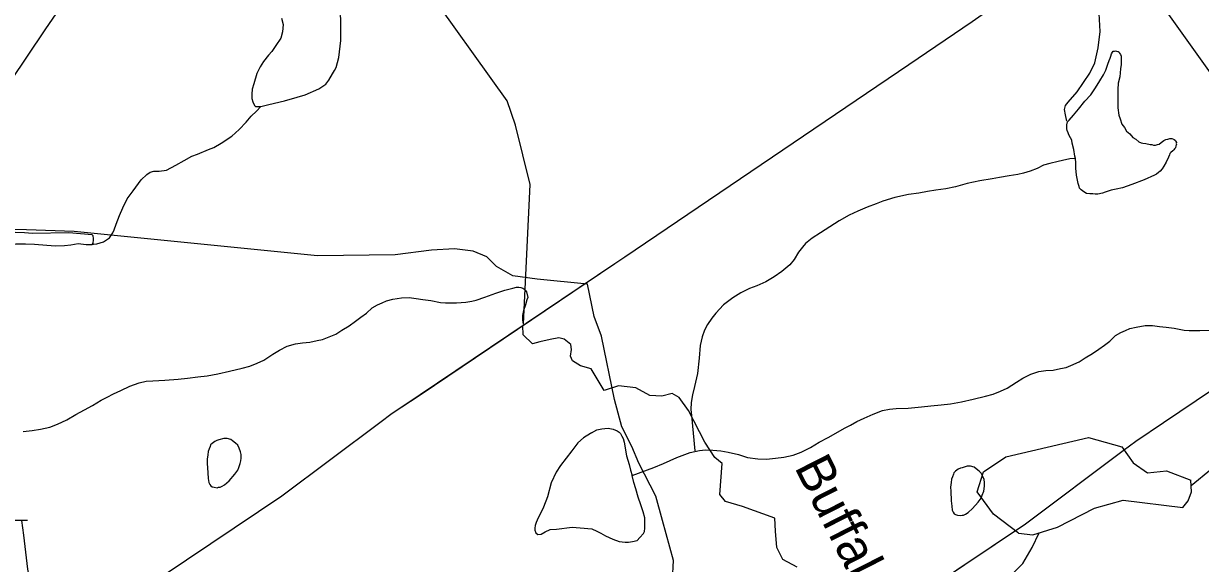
# Model space of a CAD drawing. Extents: x 2169602 to 2449496, y 721995 to 810662.
# Drawn here: x 2426456 to 2431231, y 794566 to 796757 of the extents above; entities that cross this region are included whole.
import ezdxf

# ---------------------------------------------------------------- set-up
doc = ezdxf.new("R2010")
doc.units = 0
doc.layers.add('Default', color=7, linetype='Continuous')

msp = doc.modelspace()

# ---------------------------------------------------------------- linework, layer by layer
at = {"layer": 'Default'}
msp.add_line((2426473.1, 794741.2), (2426267.2, 794741.2), dxfattribs=at)
for points in [[(2425289.6, 793355.1), (2427504.6, 794840.7), (2427902, 795137.6), (2427952.4, 795175.4), (2428065, 795251.2), (2428855.5, 795783.4), (2428895.2, 795810.3), (2430047.6, 796590.7), (2430304.8, 796764.9), (2431131.7, 797344.7), (2431147.7, 797355.9), (2431473.8, 797584.4), (2431547.6, 797636), (2431791, 797805.8), (2431825.6, 797830), (2431832, 797834.4), (2431974.7, 797934.2), (2432030.7, 797973.3), (2432089.7, 798014.6)], [(2427159.5, 797868.6), (2427143.3, 797733.5), (2427114, 797617.3), (2427088.8, 797551.3), (2427041.8, 797465.4), (2426869.6, 797217.2), (2426771.3, 797064.4), (2426542.6, 796731.4), (2426260.6, 796312.5), (2426139.2, 796138.7), (2426004.8, 795985.8), (2425854.1, 795830.9), (2425625.5, 795616.2), (2425475.8, 795453.9), (2425298.5, 795240.3), (2425065.7, 794952.3), (2424960, 794834), (2424859.5, 794751.3), (2424748.1, 794680.1), (2424597.4, 794604.7), (2424198.7, 794429.8), (2424070, 794365.9), (2424020.8, 794288.4)], [(2428305.4, 793242.3), (2430520.4, 794727.8), (2430917.8, 795024.8), (2430968.2, 795062.6), (2431080.8, 795138.4), (2431871.3, 795670.6), (2431911.1, 795697.4), (2433063.5, 796477.9), (2433320.6, 796652.1), (2434147.6, 797231.9), (2434163.6, 797243.1), (2434489.6, 797471.5), (2434563.4, 797523.2), (2434806.8, 797693), (2434841.5, 797717.2), (2434847.8, 797721.6), (2434990.5, 797821.4), (2435046.5, 797860.5), (2435105.6, 797901.7)], [(2425289.4, 793355.1), (2427504.6, 794840.7), (2427902, 795137.6), (2427952.4, 795175.4), (2428065, 795251.1), (2428855.5, 795783.4), (2428895.2, 795810.2), (2430047.6, 796590.7), (2430304.8, 796764.9), (2431131.7, 797344.7), (2431147.7, 797355.9), (2431473.8, 797584.3)], [(2425289.4, 793355.1), (2427504.6, 794840.7), (2427902, 795137.6), (2427952.4, 795175.4), (2428065, 795251.1), (2428855.5, 795783.4), (2428895.2, 795810.2), (2430047.6, 796590.7), (2430304.8, 796764.9), (2431131.7, 797344.7), (2431147.7, 797355.9), (2431473.8, 797584.3)], [(2428305.2, 793242.3), (2430520.4, 794727.8), (2430917.8, 795024.8), (2430968.2, 795062.6), (2431080.8, 795138.3), (2431871.3, 795670.6), (2431911.1, 795697.4), (2433063.5, 796477.9), (2433320.6, 796652.1), (2434147.6, 797231.9)], [(2428305.2, 793242.3), (2430520.4, 794727.8), (2430917.8, 795024.8), (2430968.2, 795062.6), (2431080.8, 795138.3), (2431871.3, 795670.6), (2431911.1, 795697.4), (2433063.5, 796477.9), (2433320.6, 796652.1), (2434147.6, 797231.9)], [(2430688.4, 796360.2), (2430683.4, 796386.8), (2430679.6, 796407.9), (2430683.1, 796423.7), (2430694.2, 796437.9), (2430730, 796479.1), (2430782.7, 796554.6), (2430802, 796596.9), (2430815.8, 796658.5), (2430824.3, 796723.6), (2430820.5, 796797.8), (2430809.7, 796871.4), (2430787.7, 796939.1), (2430761.2, 797004.9), (2430727.7, 797061.4)], [(2428484.7, 795538.4), (2428511.8, 796103), (2428451.7, 796343.7), (2428417.7, 796442.8), (2428073.8, 796925.5), (2428072.8, 796958.3)], [(2427419.2, 796420.5), (2427451, 796428.6), (2427514.9, 796442.9), (2427566.8, 796457.4), (2427598.6, 796467.6), (2427654.6, 796492), (2427682.3, 796510.1), (2427694.2, 796526.2), (2427710, 796552.1), (2427718.4, 796566.3), (2427724.1, 796578.4), (2427736, 796618.4), (2427743.4, 796688.3), (2427743.2, 796738.2), (2427743.2, 796776.4), (2427738.9, 796804.2), (2427730.7, 796824.1), (2427718.8, 796844.1), (2427710.2, 796853.9), (2427696.6, 796864.1), (2427678.6, 796875.8), (2427666.1, 796878)], [(2431500.5, 795425.6), (2431527.6, 795990.1), (2431467.5, 796230.8), (2431433.5, 796330), (2431089.6, 796812.7), (2431088.6, 796845.5)], [(2427503.1, 796779), (2427509.2, 796752.9), (2427507.4, 796723.2), (2427499.6, 796696.8), (2427479.7, 796666.9), (2427463.7, 796642.5), (2427449.9, 796628.8), (2427429.9, 796602.6), (2427415.9, 796580.4), (2427402.4, 796554.4), (2427390.7, 796512.4), (2427384.3, 796490.2), (2427382.7, 796470.2), (2427382.7, 796452.3), (2427386.8, 796438.3), (2427392.9, 796424.4), (2427397, 796420.6), (2427419.2, 796420.5)], [(2430723.7, 796209.4), (2430721.4, 796219.1), (2430717.3, 796245.3), (2430711, 796271.4), (2430708.7, 796283.1), (2430703.2, 796293.3), (2430697, 796305.2), (2430694.6, 796313.2), (2430690.7, 796323.2), (2430688.8, 796329.1), (2430688.8, 796336.8), (2430688.8, 796344.9), (2430690.7, 796353.1), (2430692.5, 796359), (2430698.5, 796364.9), (2430716.3, 796385), (2430736, 796409.2), (2430761.8, 796441.4), (2430785.8, 796467.8), (2430805.3, 796495.7), (2430823.1, 796523.8), (2430837.5, 796548), (2430847.1, 796568), (2430854.9, 796592), (2430860.7, 796606.1), (2430865, 796616.1), (2430866.6, 796624.3), (2430870.5, 796634.3), (2430874.4, 796640.2), (2430876.4, 796644.3), (2430882.4, 796644.3), (2430886.5, 796646.5), (2430890.4, 796644.3), (2430896.5, 796642.5), (2430900.4, 796640.3), (2430902.7, 796636.3), (2430906.4, 796630.5), (2430908.8, 796624.4), (2430908.8, 796614.3), (2430908.6, 796590.4), (2430906.8, 796572.4), (2430903.3, 796540.5), (2430897.6, 796514.2), (2430895.5, 796488.5), (2430895.7, 796464.5), (2430895.7, 796436.5), (2430895.9, 796414.2), (2430900.2, 796384.4), (2430904.7, 796370.3), (2430912.5, 796348.4), (2430923, 796334.7), (2430930.8, 796320.5), (2430944.5, 796308.7), (2430957, 796294.6), (2430969.1, 796287.2), (2430981, 796277.2), (2430990.9, 796273.3), (2430997, 796271.2), (2431008.9, 796269.4), (2431027, 796265.4), (2431032.9, 796265.3), (2431040.7, 796263.3), (2431048.9, 796263.3), (2431056.9, 796265.4), (2431063, 796267.7), (2431071, 796273.8), (2431082.9, 796281.7), (2431090.7, 796285.8), (2431098.7, 796287.8), (2431106.7, 796289.9), (2431111, 796290), (2431114.9, 796289.9), (2431120.9, 796288.1), (2431124.8, 796285.9), (2431129.3, 796282), (2431130.7, 796278.1), (2431133, 796274.1), (2431132.8, 796270.1), (2431133, 796266), (2431130.7, 796260.3), (2431129.3, 796252), (2431125.4, 796248.2), (2431122.9, 796244.1), (2431119.2, 796240.1), (2431111, 796234.1), (2431106.9, 796229.8), (2431105.1, 796224), (2431101.4, 796214), (2431091.8, 796194), (2431081.7, 796177.7), (2431075.8, 796167.6), (2431067.8, 796157.9), (2431060, 796151.7), (2431052.2, 796145.6), (2431043.8, 796141.6), (2431002.1, 796123.2), (2430952.5, 796103.1), (2430914.2, 796090.6), (2430888.5, 796084.3), (2430868.2, 796080.5)], [(2426734.3, 795860.8), (2426740.3, 795861.1), (2426754.2, 795863), (2426780.2, 795871.3), (2426796.4, 795881.4), (2426804.6, 795887.1), (2426810.2, 795895.2), (2426818.2, 795907.3), (2426823.9, 795919.4), (2426831.7, 795943.4), (2426845.5, 795977.4), (2426859.8, 796009.3), (2426877.2, 796045.6), (2426901.2, 796077.7), (2426933, 796122), (2426956.6, 796144), (2426970.5, 796154), (2426984.9, 796158), (2427006.6, 796158.3), (2427036.6, 796162.3), (2427074.3, 796182.6), (2427108.3, 796200.9), (2427138.7, 796219.1), (2427162.1, 796227.3), (2427206.3, 796245.4), (2427228.1, 796253.4), (2427257.8, 796271.6), (2427301.7, 796299.9), (2427331.6, 796326.2), (2427359.5, 796356.1), (2427379.2, 796380.3), (2427401.3, 796400.5), (2427419.2, 796420.5)], [(2430723.7, 796209.4), (2430701.5, 796207.1), (2430671.6, 796201.1), (2430654, 796196.8), (2430619.9, 796188.6), (2430593.7, 796182.4), (2430568, 796168.1), (2430540, 796158.1), (2430512.3, 796149.7), (2430489.9, 796143.7), (2430454.4, 796139.4), (2430416.1, 796131.4), (2430386.2, 796127), (2430336.3, 796118.7), (2430284.5, 796108.3), (2430236.5, 796094), (2430198.5, 796085.5), (2430156.7, 796081.3), (2430122.9, 796075.1), (2430088.6, 796068.9), (2430046.8, 796062.6), (2429991.2, 796050.4), (2429942.8, 796035.8), (2429915.4, 796025.7), (2429879.3, 796011.3), (2429841.3, 795995.1), (2429805.7, 795979), (2429765.7, 795956.7), (2429727.7, 795932.4), (2429690, 795908.1), (2429656.2, 795886), (2429628.7, 795863.8), (2429616.6, 795849.8), (2429600.4, 795829.5), (2429582.8, 795799.3), (2429564.9, 795777.3), (2429533.2, 795751.3), (2429501.4, 795728.9), (2429467.7, 795708.8), (2429431.4, 795692.4), (2429401.7, 795682.3), (2429366, 795664.2), (2429334, 795643.8), (2429296.3, 795615.5), (2429264.7, 795581.3), (2429248.5, 795561), (2429230.7, 795535.3), (2429218.8, 795513.2), (2429209.2, 795485.1), (2429201.8, 795450.9), (2429197.7, 795398.8), (2429190.3, 795337), (2429178.4, 795284.9), (2429170.8, 795250.7), (2429165.1, 795218.7), (2429163, 795191), (2429165.5, 795166.8), (2429180.2, 795023.6)], [(2430868.2, 796080.5), (2430856.6, 796076.2), (2430844.5, 796072.3), (2430832.8, 796068), (2430814.5, 796063.9), (2430804.3, 796063.8), (2430794.4, 796065.7), (2430782.5, 796065.9), (2430768.4, 796067.6), (2430762.4, 796071.8), (2430752.4, 796077.8), (2430746.4, 796081.4), (2430740.7, 796089.2), (2430738.2, 796095.3), (2430734.3, 796107.2), (2430728, 796141.4), (2430725.9, 796169.4), (2430725.7, 796191.3), (2430723.7, 796209.4)], [(2429048.6, 794741.2), (2429022, 794839.5), (2428952.5, 794972.7), (2428924, 795041.1), (2428884.1, 795120.8), (2428853.8, 795232), (2428801.6, 795488.3), (2428771.2, 795568), (2428744.7, 795699), (2428539.7, 795719.9), (2428441, 795733.2), (2428374.6, 795771.2), (2428335.7, 795810.1), (2428280.6, 795832.9), (2428204.7, 795842.4), (2428111.7, 795836.7), (2427963.7, 795817.7), (2427648.7, 795813.9), (2426661.8, 795912.7), (2426468.3, 795920.3), (2426282.3, 795922.2)], [(2426734.3, 795860.8), (2426738.4, 795865), (2426740.3, 795878.9), (2426740.5, 795885), (2426738.4, 795895.1), (2426734.3, 795898.9), (2426640.2, 795908.2), (2426492.4, 795905.5), (2426460.4, 795907.5), (2426422.4, 795909.2), (2426398.4, 795911.1), (2426380.6, 795913), (2426374.7, 795910.7), (2426370.6, 795908.8), (2426362.1, 795892.6), (2426364.4, 795880.5)], [(2426364.4, 795880.5), (2426380.4, 795866.8), (2426392.7, 795860.9), (2426404.6, 795861.1), (2426424.9, 795862.9), (2426464.9, 795863.4), (2426500.8, 795861.6), (2426584.4, 795854.2), (2426622.2, 795856.2), (2426648.4, 795858.3), (2426678.3, 795864.3), (2426710.5, 795860.7), (2426734.3, 795860.8)], [(2426454.7, 795102.2), (2426490.8, 795106.1), (2426525, 795110.6), (2426563, 795118.7), (2426594.8, 795130.9), (2426632.5, 795149.1), (2426668.2, 795171.3), (2426704, 795189.8), (2426735.8, 795207.7), (2426771.5, 795228.3), (2426795.7, 795240.5), (2426821.3, 795254.4), (2426851.3, 795268.6), (2426887.8, 795285), (2426925.3, 795299.2), (2426953.2, 795305.5), (2426981.1, 795307.4), (2427029.1, 795309.8), (2427083, 795314.3), (2427121.1, 795318.7), (2427163, 795322.9), (2427201.1, 795326.9), (2427245, 795335.3), (2427292.5, 795345.9), (2427342.8, 795358.2), (2427374.6, 795366.3), (2427404.3, 795378.5), (2427430.5, 795390.7), (2427468.3, 795415.1), (2427494.3, 795431), (2427526.3, 795447.3), (2427559.9, 795457.6), (2427588.2, 795461.8), (2427617.8, 795463.9), (2427647.7, 795470.3), (2427669.6, 795474.3), (2427689.7, 795482.6), (2427723.6, 795496.6), (2427747.6, 795512.8), (2427777.3, 795531), (2427803.3, 795549), (2427825.1, 795565.2), (2427847, 795581.4), (2427870.6, 795603.7), (2427892.5, 795615.8), (2427911, 795624), (2427928.4, 795631.9), (2427954.5, 795638.1), (2427990.3, 795644.4), (2428020.7, 795644.7), (2428048.6, 795640.9), (2428076.3, 795637.1), (2428108.4, 795633.1), (2428148.4, 795625.5), (2428168.5, 795623.6), (2428190.7, 795623.9), (2428212.2, 795623.9), (2428250.5, 795626.2), (2428274.5, 795630.3), (2428292.6, 795634.5), (2428328.3, 795646.9), (2428372.1, 795663), (2428408.2, 795675.4), (2428441.9, 795683.7), (2428456.2, 795687.6), (2428466.1, 795687.8), (2428474.1, 795685.7), (2428481.8, 795683.7), (2428485.9, 795679.9), (2428490.1, 795676.1), (2428493.9, 795671.8), (2428496.2, 795667.8), (2428501.9, 795645.9)], [(2428501.9, 795645.9), (2428498, 795635.9), (2428492.7, 795616), (2428484.9, 795592), (2428480.6, 795572), (2428481, 795554.1), (2428483.1, 795537.3)], [(2429594.3, 794551.4), (2429536.4, 794582.2), (2429512.8, 794631), (2429507.4, 794698), (2429503.8, 794750.5), (2429373.4, 794797.6), (2429304.7, 794817.5), (2429281.1, 794846.5), (2429290.2, 794971.4), (2429261.2, 794996.7), (2429219.6, 795058.3), (2429154.4, 795186.8), (2429116.4, 795239.3), (2429087.4, 795255.6), (2429045.8, 795244.8), (2428996.9, 795248.4), (2428940.8, 795279.2), (2428870.2, 795286.4), (2428812.2, 795267.4), (2428759.3, 795356.1), (2428716.3, 795367.9), (2428683.7, 795388.7), (2428675.1, 795407.3), (2428679.2, 795434), (2428676.4, 795455.2), (2428649.3, 795476.5), (2428628, 795481.5), (2428593.2, 795475.1), (2428550.6, 795465.2), (2428520.8, 795457), (2428483.2, 795493.3), (2428481.4, 795531.5)], [(2428925.3, 794923.3), (2429012.9, 794955.9), (2429053, 794972.1), (2429106.8, 794996.4), (2429160.7, 795017.1), (2429198.6, 795025.1), (2429222.8, 795027.2), (2429252.6, 795025.5), (2429284.8, 795023.9), (2429314.7, 795018.1), (2429356.5, 795008.2), (2429392.8, 794996.6), (2429434.6, 794990.7), (2429470.5, 794989.3), (2429506.6, 794993.2), (2429540.9, 794997.7), (2429578.8, 795005.8), (2429610.6, 795018), (2429648.3, 795036.3), (2429684, 795058.5), (2429719.9, 795077), (2429751.7, 795094.9), (2429787.3, 795115.4), (2429811.5, 795127.6), (2429837.2, 795141.6), (2429867.1, 795155.7), (2429903.6, 795172.1), (2429941.1, 795186.3), (2429969, 795192.7), (2429996.9, 795194.5), (2430044.9, 795197), (2430098.8, 795201.5), (2430136.9, 795205.8), (2430178.8, 795210), (2430216.9, 795214), (2430260.8, 795222.4), (2430308.4, 795233), (2430358.6, 795245.3), (2430390.4, 795253.5), (2430420.1, 795265.6), (2430446.4, 795277.9), (2430484.1, 795302.2), (2430510.1, 795318.2), (2430542.1, 795334.4), (2430575.8, 795344.8), (2430604.1, 795349), (2430633.6, 795351.1), (2430663.5, 795357.5), (2430685.5, 795361.5), (2430705.6, 795369.8), (2430739.4, 795383.8), (2430763.4, 795400), (2430793.1, 795418.2), (2430819.2, 795436.2), (2430840.9, 795452.3), (2430862.8, 795468.5), (2430886.4, 795490.9), (2430908.4, 795503), (2430926.8, 795511.2), (2430944.2, 795519.1), (2430970.3, 795525.3), (2431006.2, 795531.6), (2431036.5, 795531.9), (2431064.4, 795528.1), (2431092.1, 795524.3), (2431124.3, 795520.3), (2431164.3, 795512.6), (2431184.4, 795510.8), (2431206.5, 795511.1), (2431228, 795511.1), (2431266.4, 795513.4)], [(2428760, 795096.3), (2428756.1, 795094), (2428728.4, 795075.5), (2428704.7, 795055.2), (2428680.9, 795023.9), (2428658.3, 794994), (2428635.1, 794964.3), (2428617.3, 794936.1), (2428597.4, 794892.9), (2428581.6, 794836.5), (2428565.6, 794794.6), (2428556, 794774.2), (2428544.1, 794751.7), (2428536.1, 794732.2), (2428532.2, 794721), (2428530.4, 794710), (2428530.2, 794701.4), (2428534.3, 794690.3), (2428542.1, 794683.5), (2428556.4, 794685.7), (2428572.4, 794694.7), (2428592.3, 794703.9), (2428618.5, 794706), (2428682.1, 794713.4), (2428714.1, 794711.4), (2428762.3, 794706.9)], [(2428760, 795096.3), (2428782, 795108.4), (2428802.3, 795112.2), (2428814, 795114.5), (2428828.1, 795114.8), (2428848.2, 795110.5), (2428864.2, 795104.9), (2428872.2, 795098.8), (2428877.9, 795093), (2428883.9, 795082.8), (2428888.4, 795073.3), (2428892.3, 795058.9), (2428902.9, 795003.3), (2428913.2, 794967.3), (2428919.3, 794945.3), (2428925.3, 794923.3)], [(2427296.9, 795069.8), (2427282.5, 795073.6), (2427269, 795073.6), (2427248.9, 795067.4), (2427240.9, 795065.3), (2427232.5, 795061.3), (2427221, 795053.3), (2427214.8, 795047.3), (2427213, 795041.1), (2427209.3, 795031.2), (2427205, 795021.2), (2427203.6, 795007.3), (2427201.3, 794989.3), (2427201.7, 794973.1), (2427204, 794933.4), (2427205.8, 794911.2), (2427208.3, 794895.4), (2427212, 794887.1), (2427216.1, 794881.2), (2427221.8, 794877.5), (2427230, 794875.5), (2427242.1, 794873.7), (2427247.8, 794875.6), (2427253.8, 794875.5), (2427262.2, 794879.5), (2427272, 794885.7), (2427290.1, 794901.7), (2427313.7, 794928.2), (2427325.6, 794944.2), (2427329.3, 794956.2), (2427335.8, 794972.3), (2427337.5, 794982.2), (2427339.5, 794994), (2427339.3, 795008.3), (2427337, 795019.9), (2427331.3, 795034.2), (2427325.1, 795046.1), (2427316.7, 795053.8), (2427304.6, 795063.8), (2427296.9, 795069.8)], [(2430441.5, 794998.3), (2430776.7, 795076.9), (2430911.5, 795039.3), (2430957.4, 794974.6), (2431016.4, 794934.1), (2431093.4, 794942.1), (2431191.3, 794904.2)], [(2430493.3, 794688.8), (2430390.9, 794766.6), (2430325.4, 794856.3), (2430350.4, 794937.8), (2430441.5, 794998.3)], [(2430312.7, 794957), (2430298.3, 794960.8), (2430284.8, 794960.8), (2430264.7, 794954.5), (2430256.7, 794952.5), (2430248.3, 794948.5), (2430236.8, 794940.5), (2430230.7, 794934.5), (2430228.8, 794928.3), (2430225.1, 794918.3), (2430220.8, 794908.4), (2430219.4, 794894.5), (2430217.1, 794876.5), (2430217.5, 794860.3), (2430219.8, 794820.5), (2430221.6, 794798.3), (2430224.1, 794782.5), (2430227.8, 794774.3), (2430231.9, 794768.4), (2430237.6, 794764.7), (2430245.8, 794762.7), (2430257.9, 794760.9), (2430263.7, 794762.8), (2430269.6, 794762.7), (2430278, 794766.7), (2430287.9, 794772.9), (2430305.9, 794788.8), (2430329.5, 794815.4), (2430341.4, 794831.3), (2430345.1, 794843.4), (2430351.6, 794859.4), (2430353.3, 794869.3), (2430355.3, 794881.2), (2430355.1, 794895.4), (2430352.9, 794907.1), (2430347.1, 794921.4), (2430341, 794933.3), (2430332.6, 794941), (2430320.5, 794950.9), (2430312.7, 794957)], [(2431329.9, 794979.4), (2431275.4, 794948.4), (2431192.6, 794880.7)], [(2428762.3, 794706.9), (2428782.4, 794697), (2428798.6, 794689.7), (2428816.6, 794678.4), (2428847.2, 794664.9), (2428873, 794654.9), (2428897, 794653.3), (2428910.9, 794653.3), (2428927.1, 794655.3), (2428945.2, 794659.4), (2428957.1, 794671.8), (2428970.8, 794687.6), (2428975.1, 794695.9), (2428977, 794709.8), (2428976.4, 794731.8), (2428976.8, 794751.6), (2428970.6, 794775.7), (2428960.4, 794803.6), (2428949.9, 794835.5), (2428939.9, 794869.5), (2428931.9, 794895.5), (2428925.3, 794923.3)], [(2430493.3, 794688.8), (2430550.8, 794682), (2430651.2, 794713.3), (2430800.3, 794790.8), (2430917.8, 794823), (2431159.4, 794793.3), (2431181.3, 794819.9), (2431193.8, 794857.5), (2431191.3, 794904.2)], [(2426968.2, 793786.2), (2426927.9, 793844.6), (2426859.5, 793943.3), (2426791, 794005.8), (2426690.4, 794096.4), (2426636, 794140.8), (2426592.5, 794195.3), (2426554.3, 794259.8), (2426506, 794382.7), (2426473.7, 794543.9), (2426457.6, 794680.8), (2426449.6, 794741.3)], [(2429461.5, 794022.3), (2429084.4, 794421.1), (2429092.9, 794577.8), (2429048.6, 794741.2)], [(2430459.8, 794478.3), (2430469.3, 794525.3), (2430510.1, 794566), (2430547.7, 794631.8), (2430576.9, 794690.1)]]:
    msp.add_lwpolyline(points, dxfattribs=at)

# ---------------------------------------------------------------- texts
msp.add_text('Buffalo', height=150, rotation=296.9373, dxfattribs=at).set_placement((2429581.6, 794957.7))

doc.saveas('drawing.dxf')
